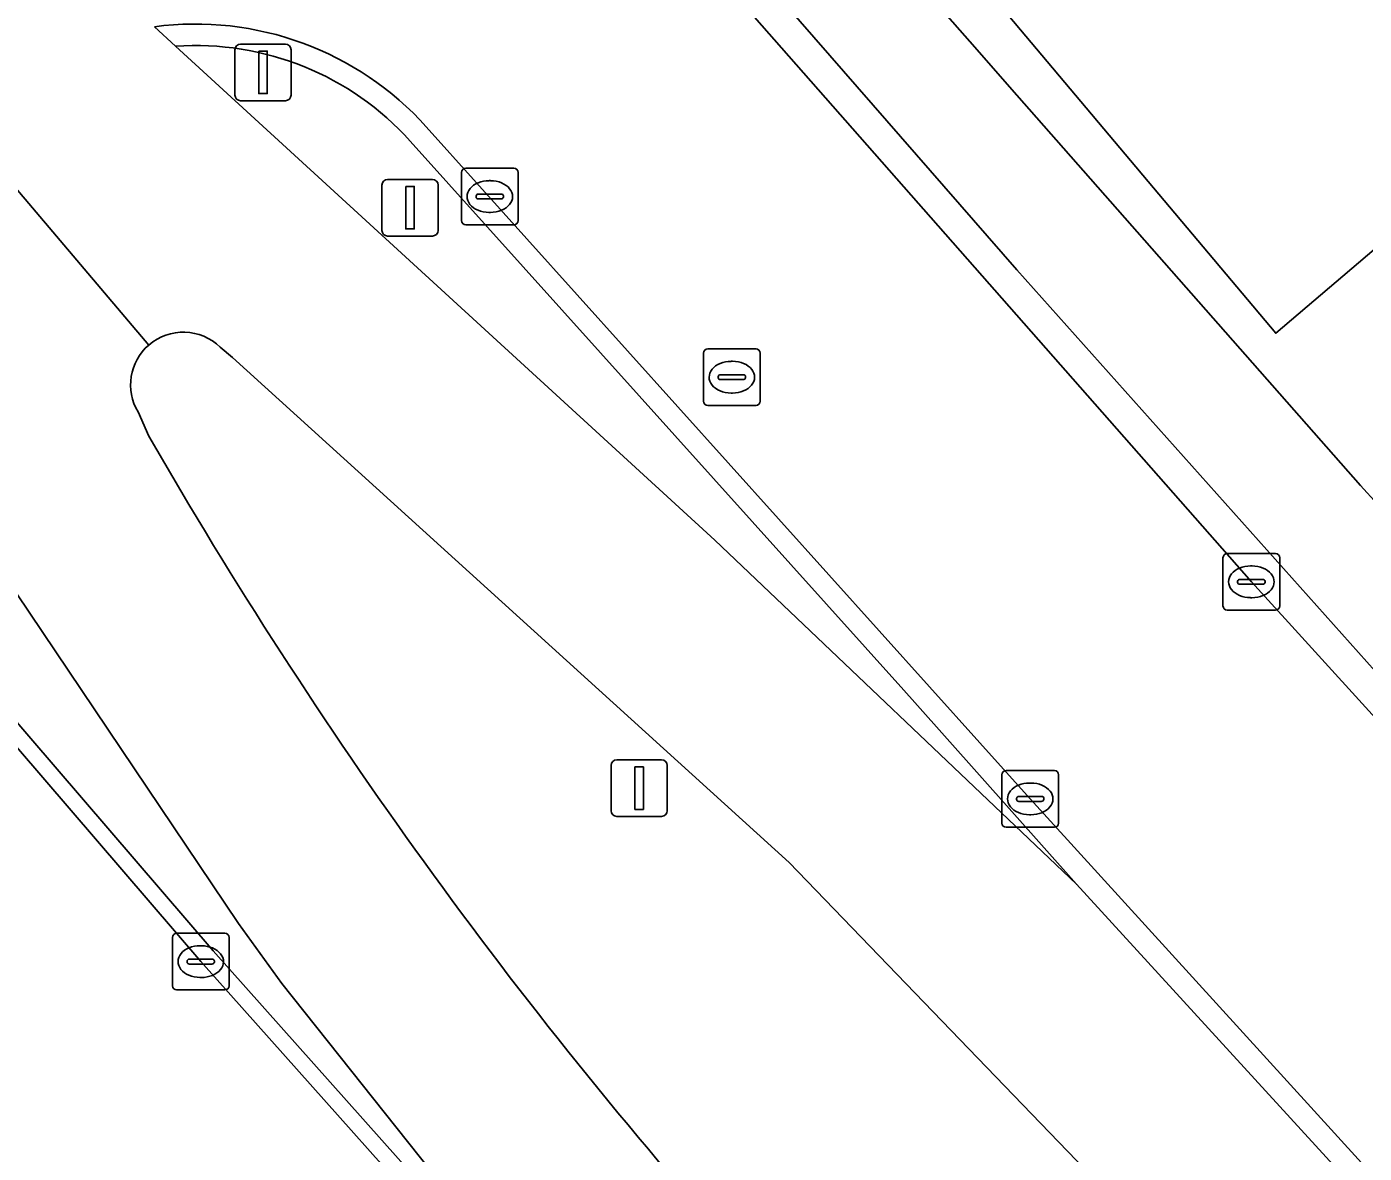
# Model space of a CAD drawing. Extents: x 159489 to 160304, y 383825 to 384531.
# Drawn here: x 160048.75 to 160072.34, y 384150.57 to 384170.45 of the extents above; entities that cross this region are included whole.
import ezdxf

# ---------------------------------------------------------------- set-up
doc = ezdxf.new("R2010")
doc.units = 0
for name, color, linetype in [('IMGEO_Berm_groen', 7, 'Continuous'), ('IMGEO_Berm_open', 7, 'Continuous'), ('IMGEO_Erf', 7, 'Continuous'), ('IMGEO_Groenvoorziening', 7, 'Continuous'), ('IMGEO_Kolk', 7, 'Continuous'), ('IMGEO_Lichtmast', 7, 'Continuous'), ('IMGEO_OVBaan_gesloten', 7, 'Continuous'), ('IMGEO_Rijbaan_lokaal_gesloten', 7, 'Continuous'), ('IMGEO_Rioolput', 7, 'Continuous'), ('IMGEO_Verkeersbordpaal', 7, 'Continuous'), ('IMGEO_Verkeersregelinstallatiepaal', 7, 'Continuous'), ('IMGEO_Voetpad_open', 7, 'Continuous')]:
    doc.layers.add(name, color=color, linetype=linetype)

msp = doc.modelspace()

# ---------------------------------------------------------------- linework, layer by layer
at = {"layer": 'IMGEO_Berm_groen'}
for points in [[(160072.333, 384144.888), (160068.22, 384149.458), (160062.197, 384155.705), (160052.381, 384164.612), (160052.164, 384164.796)], [(160050.715, 384163.653), (160050.904, 384163.226)]]:
    msp.add_lwpolyline(points, dxfattribs=at)
for centre, radius, start, end in [((160051.513, 384164.128), 0.933, 45.7225, 130.8253), ((160051.512, 384164.132), 0.93, 130.9349, 210.9754), ((160125.823, 384206.307), 86.422, 209.90079, 221.7673)]:
    msp.add_arc(centre, radius, start, end, dxfattribs=at)
at = {"layer": 'IMGEO_Berm_open'}
for points in [[(160051.001, 384170.451), (160051.375, 384170.108)], [(160089.822, 384131.686), (160086.248, 384135.404), (160076.823, 384145.424), (160066.449, 384156.825), (160055.797, 384168.686)], [(160055.515, 384168.433), (160064.218, 384158.742), (160064.412, 384158.526), (160067.265, 384155.319), (160077.959, 384143.62), (160082.602, 384138.728), (160085.974, 384135.143), (160089.551, 384131.422), (160104.378, 384116.447), (160124.176, 384096.867), (160122.466, 384095.227), (160122.2, 384094.958), (160122.462, 384094.698), (160124.719, 384096.863), (160104.646, 384116.715), (160089.822, 384131.686)], [(160046.275, 384160.409), (160051.82, 384153.954), (160057.461, 384147.627), (160074.885, 384128.567), (160078.271, 384125.002), (160115.618, 384087.91), (160117.812, 384090.09), (160117.476, 384090.421), (160115.511, 384088.422), (160112.85, 384091.065), (160111.975, 384091.934), (160078.477, 384125.203), (160075.096, 384128.763), (160071.753, 384132.42), (160069.289, 384135.267)], [(160069.289, 384135.267), (160057.705, 384147.961), (160055.592, 384150.156), (160052.037, 384154.144), (160046.495, 384160.595)]]:
    msp.add_lwpolyline(points, dxfattribs=at)
for centre, radius, start, end in [((160051.725, 384165.02), 5.479, 41.9992, 97.592), ((160051.726, 384165.022), 5.098, 41.9966, 93.9479)]:
    msp.add_arc(centre, radius, start, end, dxfattribs=at)
at = {"layer": 'IMGEO_Erf'}
for points in [[(160081.464, 384174.143), (160070.779, 384165.041), (160065.185, 384171.703), (160066.866, 384173.044), (160047.105, 384196.925), (160084.614, 384228.014), (160091.579, 384219.62), (160089.274, 384217.715), (160090.807, 384215.868), (160092.942, 384217.633), (160095.794, 384214.204), (160093.659, 384212.439), (160095.188, 384210.589), (160097.49, 384212.496), (160097.572, 384212.398), (160104.42, 384204.111), (160104.352, 384204.054), (160106.317, 384201.728), (160111.363, 384195.644), (160084.523, 384173.394)], [(160051.553, 384186.494), (160055.185, 384182.183), (160055.979, 384181.24), (160057.954, 384178.895), (160063.061, 384172.832), (160065.382, 384170.193), (160066.214, 384169.246), (160072.272, 384162.355), (160075.872, 384158.402), (160076.696, 384157.497), (160082.448, 384151.179), (160091.223, 384141.843), (160105.53, 384127.244), (160129.28, 384103.698), (160141.431, 384091.785), (160146.087, 384087.221), (160154.183, 384079.487), (160154.902, 384078.8), (160161.156, 384072.825), (160168.424, 384066.164), (160174.496, 384060.831), (160173.165, 384059.326), (160172.803, 384058.891), (160175.157, 384056.641)]]:
    msp.add_lwpolyline(points, dxfattribs=at)
at = {"layer": 'IMGEO_Groenvoorziening'}
for points in [[(160051.375, 384170.108), (160060.886, 384161.392), (160067.265, 384155.319), (160064.412, 384158.526), (160064.218, 384158.742), (160055.515, 384168.433)], [(160046.495, 384160.595), (160052.037, 384154.144), (160055.592, 384150.156), (160057.705, 384147.961), (160053.25, 384153.565), (160052.487, 384154.625), (160045.566, 384164.913)]]:
    msp.add_lwpolyline(points, dxfattribs=at)
msp.add_arc((160051.726, 384165.022), 5.098, 41.9966, 93.9479, dxfattribs=at)
at = {"layer": 'IMGEO_Kolk'}
for p, q in [((160056.492, 384167.955), (160057.344, 384167.955)), ((160056.417, 384167.029), (160056.417, 384167.881)), ((160056.905, 384167.735), (160056.93, 384167.735)), ((160057.418, 384167.881), (160057.418, 384167.029)), ((160056.719, 384167.498), (160057.117, 384167.498)), ((160056.676, 384167.449), (160056.676, 384167.461)), ((160057.114, 384167.412), (160056.716, 384167.412)), ((160057.16, 384167.461), (160057.16, 384167.449)), ((160056.928, 384167.175), (160056.903, 384167.175)), ((160057.344, 384166.955), (160056.492, 384166.955)), ((160069.923, 384161.156), (160070.775, 384161.156)), ((160069.848, 384160.23), (160069.848, 384161.082)), ((160070.336, 384160.936), (160070.361, 384160.936)), ((160070.849, 384161.082), (160070.849, 384160.23)), ((160070.107, 384160.65), (160070.107, 384160.662)), ((160070.15, 384160.699), (160070.548, 384160.699)), ((160070.591, 384160.662), (160070.591, 384160.65)), ((160070.545, 384160.613), (160070.147, 384160.613)), ((160070.359, 384160.376), (160070.334, 384160.376)), ((160070.775, 384160.156), (160069.923, 384160.156)), ((160065.948, 384156.399), (160065.948, 384157.251)), ((160066.023, 384157.325), (160066.875, 384157.325)), ((160066.436, 384157.105), (160066.461, 384157.105)), ((160066.949, 384157.251), (160066.949, 384156.399)), ((160066.25, 384156.868), (160066.648, 384156.868)), ((160066.207, 384156.819), (160066.207, 384156.831)), ((160066.645, 384156.782), (160066.247, 384156.782)), ((160066.691, 384156.831), (160066.691, 384156.819)), ((160066.459, 384156.545), (160066.434, 384156.545)), ((160066.875, 384156.325), (160066.023, 384156.325)), ((160051.319, 384153.528), (160051.319, 384154.38)), ((160051.394, 384154.454), (160052.246, 384154.454)), ((160052.32, 384154.38), (160052.32, 384153.528)), ((160051.807, 384154.234), (160051.832, 384154.234)), ((160051.578, 384153.948), (160051.578, 384153.96)), ((160052.016, 384153.911), (160051.618, 384153.911)), ((160051.621, 384153.997), (160052.019, 384153.997)), ((160052.062, 384153.96), (160052.062, 384153.948)), ((160051.83, 384153.674), (160051.805, 384153.674)), ((160052.246, 384153.454), (160051.394, 384153.454))]:
    msp.add_line(p, q, dxfattribs=at)
for points in [[(160056.492, 384167.955), (160057.344, 384167.955)], [(160056.417, 384167.029), (160056.417, 384167.881)], [(160057.418, 384167.881), (160057.418, 384167.029)], [(160057.344, 384166.955), (160056.492, 384166.955)], [(160069.923, 384161.156), (160070.775, 384161.156)], [(160069.848, 384160.23), (160069.848, 384161.082)], [(160070.849, 384161.082), (160070.849, 384160.23)], [(160070.775, 384160.156), (160069.923, 384160.156)], [(160065.948, 384156.399), (160065.948, 384157.251)], [(160066.023, 384157.325), (160066.875, 384157.325)], [(160066.949, 384157.251), (160066.949, 384156.399)], [(160066.875, 384156.325), (160066.023, 384156.325)], [(160051.319, 384153.528), (160051.319, 384154.38)], [(160051.394, 384154.454), (160052.246, 384154.454)], [(160052.32, 384154.38), (160052.32, 384153.528)], [(160052.246, 384153.454), (160051.394, 384153.454)]]:
    msp.add_lwpolyline(points, dxfattribs=at)
for centre, radius, start, end in [((160056.494, 384167.879), 0.0765, 91.552, 178.448), ((160056.494, 384167.879), 0.0765, 91.552, 178.448), ((160057.342, 384167.879), 0.0765, 1.552, 88.448), ((160057.342, 384167.879), 0.0765, 1.552, 88.448), ((160056.716, 384167.458), 0.0403, 85.8775, 175.7526), ((160057.121, 384167.46), 0.0386, 1.7309, 96.639), ((160056.713, 384167.448), 0.0366, 178.938, 274.7102), ((160057.117, 384167.455), 0.043, 264.8664, 352.4533), ((160056.494, 384167.031), 0.0765, 181.552, 268.448), ((160056.494, 384167.031), 0.0765, 181.552, 268.448), ((160057.342, 384167.031), 0.0765, 271.552, 358.448), ((160057.342, 384167.031), 0.0765, 271.552, 358.448), ((160069.925, 384161.08), 0.0765, 91.552, 178.448), ((160069.925, 384161.08), 0.0765, 91.552, 178.448), ((160070.773, 384161.08), 0.0765, 1.552, 88.448), ((160070.773, 384161.08), 0.0765, 1.552, 88.448), ((160070.147, 384160.659), 0.0403, 85.8775, 175.7526), ((160070.144, 384160.649), 0.0366, 178.938, 274.7102), ((160070.548, 384160.656), 0.043, 264.8664, 352.4533), ((160070.552, 384160.661), 0.0386, 1.7309, 96.639), ((160069.925, 384160.232), 0.0765, 181.552, 268.448), ((160069.925, 384160.232), 0.0765, 181.552, 268.448), ((160070.773, 384160.232), 0.0765, 271.552, 358.448), ((160070.773, 384160.232), 0.0765, 271.552, 358.448), ((160066.025, 384157.249), 0.0765, 91.552, 178.448), ((160066.025, 384157.249), 0.0765, 91.552, 178.448), ((160066.873, 384157.249), 0.0765, 1.552, 88.448), ((160066.873, 384157.249), 0.0765, 1.552, 88.448), ((160066.247, 384156.828), 0.0403, 85.8775, 175.7526), ((160066.652, 384156.83), 0.0386, 1.7309, 96.639), ((160066.244, 384156.818), 0.0366, 178.938, 274.7102), ((160066.648, 384156.825), 0.043, 264.8664, 352.4533), ((160066.025, 384156.401), 0.0765, 181.552, 268.448), ((160066.025, 384156.401), 0.0765, 181.552, 268.448), ((160066.873, 384156.401), 0.0765, 271.552, 358.448), ((160066.873, 384156.401), 0.0765, 271.552, 358.448), ((160051.396, 384154.378), 0.0765, 91.552, 178.448), ((160051.396, 384154.378), 0.0765, 91.552, 178.448), ((160052.244, 384154.378), 0.0765, 1.552, 88.448), ((160052.244, 384154.378), 0.0765, 1.552, 88.448), ((160051.618, 384153.957), 0.0403, 85.8775, 175.7526), ((160051.615, 384153.947), 0.0366, 178.938, 274.7102), ((160052.019, 384153.954), 0.043, 264.8664, 352.4533), ((160052.023, 384153.959), 0.0386, 1.7309, 96.639), ((160051.396, 384153.53), 0.0765, 181.552, 268.448), ((160051.396, 384153.53), 0.0765, 181.552, 268.448), ((160052.244, 384153.53), 0.0765, 271.552, 358.448), ((160052.244, 384153.53), 0.0765, 271.552, 358.448)]:
    msp.add_arc(centre, radius, start, end, dxfattribs=at)
for centre, major_axis, ratio, start_param, end_param in [((160056.904, 384167.455), (-0.387, 0.002), 0.722429, 4.712389, 7.853982), ((160056.929, 384167.455), (-0.39, 0.002), 0.717154, 1.570796, 4.712389), ((160070.335, 384160.656), (-0.387, 0.002), 0.722429, 4.712389, 7.853982), ((160070.36, 384160.656), (-0.39, 0.002), 0.717154, 1.570796, 4.712389), ((160066.435, 384156.825), (-0.387, 0.002), 0.722429, 4.712389, 7.853982), ((160066.46, 384156.825), (-0.39, 0.002), 0.717154, 1.570796, 4.712389), ((160051.806, 384153.954), (-0.387, 0.002), 0.722429, 4.712389, 7.853982), ((160051.831, 384153.954), (-0.39, 0.002), 0.717154, 1.570796, 4.712389)]:
    msp.add_ellipse(centre, major_axis=major_axis, ratio=ratio, start_param=start_param, end_param=end_param, dxfattribs=at)
at = {"layer": 'IMGEO_Lichtmast'}
for p, q in [((160055.116, 384167.757), (160055.906, 384167.757)), ((160055.906, 384167.757), (160055.116, 384167.757)), ((160055.016, 384166.857), (160055.016, 384167.657)), ((160055.016, 384167.657), (160055.016, 384166.857)), ((160056.006, 384167.657), (160056.006, 384166.857)), ((160056.006, 384166.857), (160056.006, 384167.657)), ((160055.906, 384166.757), (160055.116, 384166.757)), ((160055.116, 384166.757), (160055.906, 384166.757))]:
    msp.add_line(p, q, dxfattribs=at)
msp.add_lwpolyline([(160055.436, 384167.632), (160055.586, 384167.632), (160055.586, 384166.882), (160055.436, 384166.882), (160055.436, 384167.632)], dxfattribs=at)
for centre, start, end in [((160055.116, 384167.657), 90, 180), ((160055.116, 384167.657), 90, 180), ((160055.906, 384167.657), 0, 90), ((160055.906, 384167.657), 360, 90), ((160055.116, 384166.857), 180, 270), ((160055.116, 384166.857), 180, 270), ((160055.906, 384166.857), 270, 0), ((160055.906, 384166.857), 270, 0)]:
    msp.add_arc(centre, 0.1, start, end, dxfattribs=at)
at = {"layer": 'IMGEO_OVBaan_gesloten'}
for points in [[(160045.06, 384176.918), (160041.761, 384180.79), (160039.203, 384178.646), (160050.903, 384164.834)], [(160050.903, 384164.834), (160039.203, 384178.646), (160036.725, 384176.568), (160039.888, 384172.667)], [(160093.68, 384124.504), (160082.491, 384138.273), (160077.959, 384143.62), (160067.265, 384155.319), (160060.886, 384161.392), (160051.375, 384170.108), (160051.001, 384170.451)], [(160045.359, 384165.221), (160045.566, 384164.913), (160052.487, 384154.625), (160053.25, 384153.565), (160057.705, 384147.961), (160069.289, 384135.267), (160073.24, 384131.352), (160075.482, 384129.271), (160101.702, 384105.934), (160117.476, 384090.421), (160117.812, 384090.09), (160120.074, 384092.332), (160104.77, 384107.525)], [(160052.164, 384164.796), (160052.381, 384164.612), (160062.197, 384155.705), (160068.22, 384149.458), (160072.333, 384144.888), (160083.806, 384131.37), (160091.193, 384122.372), (160091.506, 384122.248), (160097.249, 384115.483), (160104.77, 384107.525), (160120.074, 384092.332), (160122.462, 384094.698), (160122.2, 384094.958), (160103.171, 384113.83)], [(160050.904, 384163.226), (160050.715, 384163.653)]]:
    msp.add_lwpolyline(points, dxfattribs=at)
for centre, radius, start, end in [((160051.513, 384164.128), 0.933, 45.7225, 130.8253), ((160051.512, 384164.132), 0.93, 130.9349, 210.9754), ((160125.823, 384206.307), 86.422, 209.90079, 221.7673)]:
    msp.add_arc(centre, radius, start, end, dxfattribs=at)
at = {"layer": 'IMGEO_Rijbaan_lokaal_gesloten'}
for points in [[(160190.124, 384042.528), (160175.157, 384056.641), (160172.803, 384058.891), (160169.611, 384061.698), (160168.296, 384060.203), (160164.902, 384063.187), (160159.301, 384068.299), (160144.586, 384082.324), (160130.065, 384096.531), (160131.457, 384097.954), (160128.637, 384100.713), (160127.245, 384099.289), (160126.087, 384100.422), (160107.564, 384118.761), (160097.127, 384129.22), (160092.588, 384133.903), (160094.018, 384135.288), (160089.367, 384140.087), (160079.931, 384150.12), (160070.349, 384160.656), (160061.195, 384171.066), (160055.796, 384177.459)], [(160055.797, 384168.686), (160066.449, 384156.825), (160076.823, 384145.424), (160086.248, 384135.404), (160089.822, 384131.686), (160104.646, 384116.715), (160124.719, 384096.863), (160127.256, 384094.343), (160150.41, 384071.823), (160156.588, 384065.977), (160165.391, 384058.144), (160170.706, 384053.56)], [(160162.524, 384043.624), (160158.264, 384047.279), (160148.836, 384055.647), (160142.019, 384061.981), (160133.504, 384070.172), (160118.31, 384085.245), (160115.618, 384087.91), (160078.271, 384125.002), (160074.885, 384128.567), (160057.461, 384147.627), (160051.82, 384153.954), (160046.275, 384160.409)]]:
    msp.add_lwpolyline(points, dxfattribs=at)
msp.add_arc((160051.725, 384165.02), 5.479, 41.9992, 97.592, dxfattribs=at)
at = {"layer": 'IMGEO_Rioolput'}
for p, q in [((160060.686, 384163.841), (160060.686, 384164.693)), ((160060.761, 384164.767), (160061.613, 384164.767)), ((160061.687, 384164.693), (160061.687, 384163.841)), ((160061.174, 384164.547), (160061.199, 384164.547)), ((160060.945, 384164.261), (160060.945, 384164.273)), ((160061.383, 384164.224), (160060.985, 384164.224)), ((160060.988, 384164.31), (160061.386, 384164.31)), ((160061.429, 384164.273), (160061.429, 384164.261)), ((160061.197, 384163.987), (160061.172, 384163.987)), ((160061.613, 384163.767), (160060.761, 384163.767))]:
    msp.add_line(p, q, dxfattribs=at)
for points in [[(160060.686, 384163.841), (160060.686, 384164.693)], [(160060.761, 384164.767), (160061.613, 384164.767)], [(160061.687, 384164.693), (160061.687, 384163.841)], [(160061.613, 384163.767), (160060.761, 384163.767)]]:
    msp.add_lwpolyline(points, dxfattribs=at)
for centre, radius, start, end in [((160060.763, 384164.691), 0.0765, 91.552, 178.448), ((160060.763, 384164.691), 0.0765, 91.552, 178.448), ((160061.611, 384164.691), 0.0765, 1.552, 88.448), ((160061.611, 384164.691), 0.0765, 1.552, 88.448), ((160060.985, 384164.27), 0.0403, 85.8775, 175.7526), ((160060.982, 384164.26), 0.0366, 178.938, 274.7102), ((160061.386, 384164.267), 0.043, 264.8664, 352.4533), ((160061.39, 384164.272), 0.0386, 1.7309, 96.639), ((160060.763, 384163.843), 0.0765, 181.552, 268.448), ((160060.763, 384163.843), 0.0765, 181.552, 268.448), ((160061.611, 384163.843), 0.0765, 271.552, 358.448), ((160061.611, 384163.843), 0.0765, 271.552, 358.448)]:
    msp.add_arc(centre, radius, start, end, dxfattribs=at)
for centre, major_axis, ratio, start_param, end_param in [((160061.173, 384164.267), (-0.387, 0.002), 0.722429, 4.712389, 7.853982), ((160061.198, 384164.267), (-0.39, 0.002), 0.717154, 1.570796, 4.712389)]:
    msp.add_ellipse(centre, major_axis=major_axis, ratio=ratio, start_param=start_param, end_param=end_param, dxfattribs=at)
at = {"layer": 'IMGEO_Verkeersbordpaal'}
for p, q in [((160059.058, 384156.616), (160059.058, 384157.416)), ((160059.058, 384157.416), (160059.058, 384156.616)), ((160059.158, 384157.516), (160059.948, 384157.516)), ((160059.948, 384157.516), (160059.158, 384157.516)), ((160060.048, 384157.416), (160060.048, 384156.616)), ((160060.048, 384156.616), (160060.048, 384157.416)), ((160059.948, 384156.516), (160059.158, 384156.516)), ((160059.158, 384156.516), (160059.948, 384156.516))]:
    msp.add_line(p, q, dxfattribs=at)
msp.add_lwpolyline([(160059.478, 384157.391), (160059.628, 384157.391), (160059.628, 384156.641), (160059.478, 384156.641), (160059.478, 384157.391)], dxfattribs=at)
for centre, start, end in [((160059.158, 384157.416), 90, 180), ((160059.158, 384157.416), 90, 180), ((160059.948, 384157.416), 0, 90), ((160059.948, 384157.416), 360, 90), ((160059.158, 384156.616), 180, 270), ((160059.158, 384156.616), 180, 270), ((160059.948, 384156.616), 270, 0), ((160059.948, 384156.616), 270, 0)]:
    msp.add_arc(centre, 0.1, start, end, dxfattribs=at)
at = {"layer": 'IMGEO_Verkeersregelinstallatiepaal'}
for p, q in [((160052.522, 384170.145), (160053.312, 384170.145)), ((160053.312, 384170.145), (160052.522, 384170.145)), ((160052.422, 384169.245), (160052.422, 384170.045)), ((160052.422, 384170.045), (160052.422, 384169.245)), ((160053.412, 384170.045), (160053.412, 384169.245)), ((160053.412, 384169.245), (160053.412, 384170.045)), ((160053.312, 384169.145), (160052.522, 384169.145)), ((160052.522, 384169.145), (160053.312, 384169.145))]:
    msp.add_line(p, q, dxfattribs=at)
msp.add_lwpolyline([(160052.842, 384170.02), (160052.992, 384170.02), (160052.992, 384169.27), (160052.842, 384169.27), (160052.842, 384170.02)], dxfattribs=at)
for centre, start, end in [((160052.522, 384170.045), 90, 180), ((160052.522, 384170.045), 90, 180), ((160053.312, 384170.045), 0, 90), ((160053.312, 384170.045), 360, 90), ((160052.522, 384169.245), 180, 270), ((160052.522, 384169.245), 180, 270), ((160053.312, 384169.245), 270, 0), ((160053.312, 384169.245), 270, 0)]:
    msp.add_arc(centre, 0.1, start, end, dxfattribs=at)
at = {"layer": 'IMGEO_Voetpad_open'}
for points in [[(160154.183, 384079.487), (160146.087, 384087.221), (160141.431, 384091.785), (160129.28, 384103.698), (160105.53, 384127.244), (160091.223, 384141.843), (160082.448, 384151.179), (160076.696, 384157.497), (160075.872, 384158.402), (160072.272, 384162.355), (160066.214, 384169.246), (160065.382, 384170.193), (160063.061, 384172.832), (160057.954, 384178.895), (160055.979, 384181.24), (160055.185, 384182.183), (160051.553, 384186.494)], [(160048.4, 384186.332), (160055.796, 384177.459), (160061.195, 384171.066), (160070.349, 384160.656), (160079.931, 384150.12), (160089.367, 384140.087), (160094.018, 384135.288), (160098.547, 384130.616), (160108.969, 384120.172), (160127.484, 384101.841), (160128.637, 384100.713), (160131.457, 384097.954), (160145.969, 384083.756), (160160.659, 384069.755)], [(160049.101, 384186.313), (160061.626, 384171.427), (160066.213, 384166.161), (160074.003, 384157.433), (160084.845, 384145.686), (160094.817, 384135.246), (160104.079, 384125.847), (160127.88, 384102.246), (160146.171, 384084.356), (160161.015, 384070.183)], [(160161.015, 384070.183), (160146.171, 384084.356), (160127.88, 384102.246), (160104.079, 384125.847), (160094.817, 384135.246), (160084.845, 384145.686), (160074.003, 384157.433), (160066.213, 384166.161), (160061.626, 384171.427), (160049.101, 384186.313)]]:
    msp.add_lwpolyline(points, dxfattribs=at)
msp.add_lwpolyline([(160081.464, 384174.143), (160076.017, 384180.615), (160066.866, 384173.044), (160065.185, 384171.703), (160070.779, 384165.041)], close=True, dxfattribs=at)

doc.saveas('drawing.dxf')
